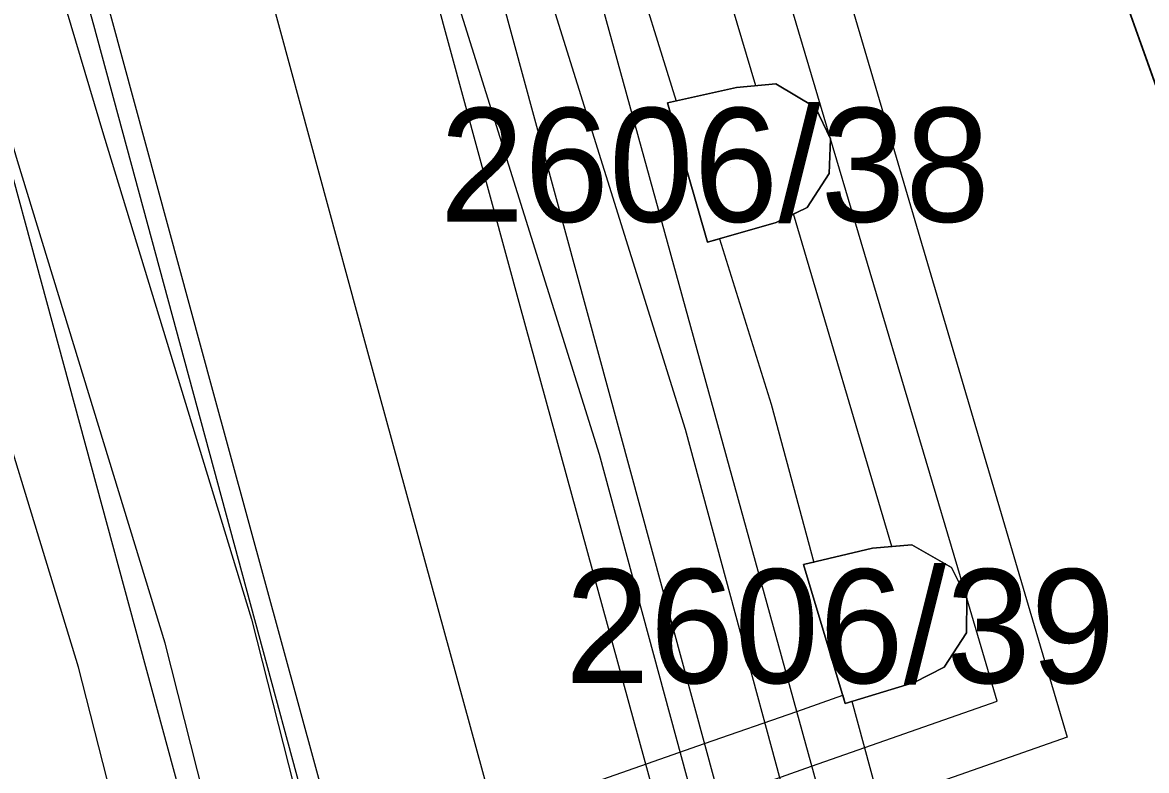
# Model space of a CAD drawing. Extents: x -263423 to -261326, y -1240067 to -1237864.
# Drawn here: x -262944.33 to -262924.58, y -1239043.27 to -1239030.14 of the extents above; entities that cross this region are included whole.
import ezdxf

# ---------------------------------------------------------------- set-up
doc = ezdxf.new("R2010")
doc.units = 0
for name, color, linetype in [('body_kn', 7, 'Continuous'), ('kladpar_druhypozemkov', 7, 'Continuous'), ('kladpar_hranice', 7, 'Continuous'), ('kladpar_parcelnecisla', 7, 'Continuous'), ('kladpar_plochy', 7, 'Continuous'), ('tarchy_linie', 7, 'Continuous'), ('zappar_hrandruhpozemk', 7, 'Continuous')]:
    doc.layers.add(name, color=color, linetype=linetype)

msp = doc.modelspace()

# ---------------------------------------------------------------- linework, layer by layer
at = {"layer": 'body_kn'}
for p, q in [((-262943.09, -1239030.18), (-262943.09, -1239030.18)), ((-262943.09, -1239030.18), (-262943.09, -1239030.18)), ((-262931.45, -1239031.25), (-262931.45, -1239031.25)), ((-262931.1, -1239031.22), (-262931.1, -1239031.22)), ((-262931.79, -1239031.28), (-262931.79, -1239031.28)), ((-262933, -1239031.55), (-262933, -1239031.55)), ((-262933, -1239031.55), (-262933, -1239031.55)), ((-262932.85, -1239031.52), (-262932.85, -1239031.52)), ((-262930.4, -1239031.63), (-262930.4, -1239031.63)), ((-262942.91, -1239032.11), (-262942.91, -1239032.11)), ((-262930.14, -1239032.18), (-262930.14, -1239032.18)), ((-262930.16, -1239032.79), (-262930.16, -1239032.79)), ((-262930.55, -1239033.39), (-262930.55, -1239033.39)), ((-262930.79, -1239033.5), (-262930.79, -1239033.5)), ((-262931.09, -1239033.65), (-262931.09, -1239033.65)), ((-262932.3, -1239034), (-262932.3, -1239034)), ((-262932.09, -1239033.94), (-262932.09, -1239033.94)), ((-262935.59, -1239035.12), (-262935.59, -1239035.12)), ((-262938.29, -1239035.86), (-262938.29, -1239035.86)), ((-262940.99, -1239036.6), (-262940.99, -1239036.6)), ((-262931.18, -1239036.84), (-262931.18, -1239036.84)), ((-262932.69, -1239037.28), (-262932.69, -1239037.28)), ((-262934.2, -1239037.72), (-262934.2, -1239037.72)), ((-262929.06, -1239039.34), (-262929.06, -1239039.34)), ((-262928.71, -1239039.31), (-262928.71, -1239039.31)), ((-262929.4, -1239039.37), (-262929.4, -1239039.37)), ((-262930.61, -1239039.66), (-262930.61, -1239039.66)), ((-262930.61, -1239039.66), (-262930.61, -1239039.66)), ((-262930.43, -1239039.62), (-262930.43, -1239039.62)), ((-262928.01, -1239039.71), (-262928.01, -1239039.71)), ((-262927.74, -1239040.25), (-262927.74, -1239040.25)), ((-262940.31, -1239040.62), (-262940.31, -1239040.62)), ((-262927.75, -1239040.86), (-262927.75, -1239040.86)), ((-262926.53, -1239040.83), (-262926.53, -1239040.83)), ((-262941.83, -1239041.04), (-262941.83, -1239041.04)), ((-262943.35, -1239041.46), (-262943.35, -1239041.46)), ((-262928.14, -1239041.46), (-262928.14, -1239041.46)), ((-262928.67, -1239041.73), (-262928.67, -1239041.73)), ((-262929.92, -1239041.95), (-262929.92, -1239041.95)), ((-262929.88, -1239042.1), (-262929.88, -1239042.1)), ((-262929.76, -1239042.06), (-262929.76, -1239042.06)), ((-262927.21, -1239042.06), (-262927.21, -1239042.06)), ((-262927.21, -1239042.06), (-262927.21, -1239042.06)), ((-262930.73, -1239042.24), (-262930.73, -1239042.24)), ((-262925.98, -1239042.69), (-262925.98, -1239042.69)), ((-262932.35, -1239042.8), (-262932.35, -1239042.8)), ((-262930.47, -1239043.2), (-262930.47, -1239043.2))]:
    msp.add_line(p, q, dxfattribs=at)
at = {"layer": 'kladpar_druhypozemkov'}
for p, q in [((-262931.9, -1239032.69), (-262931.9, -1239032.69)), ((-262929.51, -1239040.4), (-262929.51, -1239040.4))]:
    msp.add_line(p, q, dxfattribs=at)
at = {"layer": 'kladpar_hranice'}
for points in [[(-262981.11, -1238866.12), (-262980.11, -1238869.18), (-262976.57, -1238879.95), (-262975.95, -1238881.93), (-262972.4, -1238892.45), (-262969.84, -1238897.62), (-262964.71, -1238907.64), (-262964.08, -1238908.91), (-262960.41, -1238920.19), (-262960.92, -1238920.32), (-262960.49, -1238921.53), (-262960.04, -1238921.41), (-262958.92, -1238924.91), (-262959.5, -1238925.03), (-262959.12, -1238926.25), (-262958.62, -1238926.12), (-262955.08, -1238937.34), (-262950.54, -1238951.87), (-262949.61, -1238954.74), (-262937.07, -1238995.27), (-262935.9, -1238999.03), (-262932.65, -1239008.17), (-262930.47, -1239014.27), (-262921.21, -1239040.26)], [(-262890.23, -1238999.92), (-262860.28, -1238989.24), (-262860.11, -1238990.01), (-262858.07, -1238988.96), (-262845.05, -1238984.64), (-262832.42, -1239001.63), (-262832.58, -1239001.75), (-262828.77, -1239007.63), (-262830.65, -1239008.29), (-262851.89, -1239015.77), (-262866.58, -1239020.94), (-262879.77, -1239025.59), (-262903.62, -1239034.03), (-262904.2, -1239034.27), (-262921.21, -1239040.26), (-262930.47, -1239014.27), (-262890.23, -1238999.92)], [(-262933, -1239031.55), (-262931.79, -1239031.28), (-262931.1, -1239031.22), (-262930.4, -1239031.63), (-262930.14, -1239032.18), (-262930.16, -1239032.79), (-262930.55, -1239033.39), (-262931.09, -1239033.65), (-262932.3, -1239034), (-262933, -1239031.55)], [(-262931.79, -1239031.28), (-262933, -1239031.55), (-262932.3, -1239034), (-262931.09, -1239033.65), (-262930.55, -1239033.39), (-262930.16, -1239032.79), (-262930.14, -1239032.18), (-262930.4, -1239031.63), (-262931.1, -1239031.22), (-262931.79, -1239031.28)], [(-262930.61, -1239039.66), (-262929.4, -1239039.37), (-262928.71, -1239039.31), (-262928.01, -1239039.71), (-262927.74, -1239040.25), (-262927.75, -1239040.86), (-262928.14, -1239041.46), (-262928.67, -1239041.73), (-262929.88, -1239042.1), (-262930.61, -1239039.66)], [(-262929.4, -1239039.37), (-262930.61, -1239039.66), (-262929.88, -1239042.1), (-262928.67, -1239041.73), (-262928.14, -1239041.46), (-262927.75, -1239040.86), (-262927.74, -1239040.25), (-262928.01, -1239039.71), (-262928.71, -1239039.31), (-262929.4, -1239039.37)]]:
    msp.add_lwpolyline(points, dxfattribs=at)
at = {"layer": 'kladpar_plochy'}
for p, q in [((-262930.47, -1239014.27), (-262921.21, -1239040.26)), ((-262931.1, -1239031.22), (-262931.79, -1239031.28)), ((-262930.4, -1239031.63), (-262931.1, -1239031.22)), ((-262931.79, -1239031.28), (-262933, -1239031.55)), ((-262933, -1239031.55), (-262932.3, -1239034)), ((-262930.14, -1239032.18), (-262930.4, -1239031.63)), ((-262930.16, -1239032.79), (-262930.14, -1239032.18)), ((-262930.55, -1239033.39), (-262930.16, -1239032.79)), ((-262931.09, -1239033.65), (-262930.55, -1239033.39)), ((-262932.3, -1239034), (-262931.09, -1239033.65)), ((-262928.71, -1239039.31), (-262929.4, -1239039.37)), ((-262928.01, -1239039.71), (-262928.71, -1239039.31)), ((-262929.4, -1239039.37), (-262930.61, -1239039.66)), ((-262930.61, -1239039.66), (-262929.88, -1239042.1)), ((-262927.74, -1239040.25), (-262928.01, -1239039.71)), ((-262927.75, -1239040.86), (-262927.74, -1239040.25)), ((-262928.14, -1239041.46), (-262927.75, -1239040.86)), ((-262928.67, -1239041.73), (-262928.14, -1239041.46)), ((-262929.88, -1239042.1), (-262928.67, -1239041.73))]:
    msp.add_line(p, q, dxfattribs=at)
for points in [[(-262890.23, -1238999.92), (-262860.28, -1238989.24), (-262860.11, -1238990.01), (-262858.07, -1238988.96), (-262845.05, -1238984.64), (-262832.42, -1239001.63), (-262832.58, -1239001.75), (-262828.77, -1239007.63), (-262830.65, -1239008.29), (-262851.89, -1239015.77), (-262866.58, -1239020.94), (-262879.77, -1239025.59), (-262903.62, -1239034.03), (-262904.2, -1239034.27), (-262921.21, -1239040.26), (-262930.47, -1239014.27)], [(-262933, -1239031.55), (-262931.79, -1239031.28), (-262931.1, -1239031.22), (-262930.4, -1239031.63), (-262930.14, -1239032.18), (-262930.16, -1239032.79), (-262930.55, -1239033.39), (-262931.09, -1239033.65), (-262932.3, -1239034)], [(-262930.61, -1239039.66), (-262929.4, -1239039.37), (-262928.71, -1239039.31), (-262928.01, -1239039.71), (-262927.74, -1239040.25), (-262927.75, -1239040.86), (-262928.14, -1239041.46), (-262928.67, -1239041.73), (-262929.88, -1239042.1)]]:
    msp.add_lwpolyline(points, close=True, dxfattribs=at)
at = {"layer": 'tarchy_linie'}
for points in [[(-262996.34, -1238842.42), (-262984.87, -1238874.65), (-262972.69, -1238908.83), (-262968.13, -1238920.79), (-262961.74, -1238939.28), (-262954.28, -1238962.39), (-262951.04, -1238972.62), (-262947.97, -1238981.02), (-262943.55, -1238993.29), (-262938.16, -1239019.82), (-262932.69, -1239037.28), (-262925.65, -1239063.25), (-262919.47, -1239083.19), (-262910.4, -1239113.29)], [(-263002.97, -1238844.59), (-262980.25, -1238906.63), (-262945.58, -1239009.09), (-262938.29, -1239035.86), (-262916.38, -1239115.82), (-262894.12, -1239198.57), (-262876.1, -1239267.26), (-262891.06, -1239270.91), (-262884.2, -1239310.37), (-262877, -1239350.49), (-262869.73, -1239390.34), (-262861.27, -1239427.46), (-262857.92, -1239442.13), (-262856.51, -1239448.31), (-262843.28, -1239506.14), (-262818.17, -1239595.69)], [(-262928.64, -1239097.29), (-262933.1, -1239079.06), (-262939.56, -1239052.54), (-262939.73, -1239049.29), (-262941.83, -1239041.04), (-262944.42, -1239032.57), (-262951.36, -1239009.28), (-262954.64, -1238997.9), (-262956.75, -1238991.78), (-262959.75, -1238983.7), (-262963.79, -1238972.54), (-262983.33, -1238915.48), (-263007.14, -1238845.95)], [(-262919.13, -1239116.56), (-262940.99, -1239036.6), (-262948.26, -1239009.91), (-262982.9, -1238907.53)], [(-262981.84, -1238914.98), (-262962.3, -1238972.02), (-262958.27, -1238983.16), (-262955.27, -1238991.25), (-262953.14, -1238997.42), (-262949.85, -1239008.84), (-262942.91, -1239032.11), (-262940.31, -1239040.62), (-262938.17, -1239049.05), (-262937.99, -1239052.31), (-262931.57, -1239078.69), (-262927.11, -1239096.92)], [(-262930.17, -1239097.66), (-262934.63, -1239079.43), (-262941.13, -1239052.77), (-262941.29, -1239049.53), (-262943.35, -1239041.46), (-262945.41, -1239034.73), (-262945.48, -1239034.49), (-262945.94, -1239033.01), (-262952.87, -1239009.72), (-262956.14, -1238998.38), (-262958.23, -1238992.31), (-262961.23, -1238984.24), (-262965.28, -1238973.06), (-262984.82, -1238916)], [(-262927.21, -1239042.06), (-262927.74, -1239040.25), (-262931.23, -1239028.49), (-262934.26, -1239018.11), (-262936.87, -1239010.18), (-262932.46, -1239008.69), (-262930.54, -1239008.04), (-262930.71, -1239007.52), (-262933.53, -1238998.51), (-262933.65, -1238998.26), (-262934.98, -1238995.59)], [(-262933.31, -1239017.82), (-262926.53, -1239040.83), (-262925.98, -1239042.69), (-262930.2, -1239044.17), (-262931.82, -1239044.74), (-262934.73, -1239045.75), (-262934.94, -1239045.69), (-262935.15, -1239045.71), (-262935.32, -1239045.79), (-262935.45, -1239045.9), (-262935.55, -1239046.08), (-262935.84, -1239046.15), (-262938.52, -1239047.03), (-262940.49, -1239047.68), (-262941.24, -1239047.93), (-262947.44, -1239051.69), (-262942.43, -1239070.26), (-262940.46, -1239078.2), (-262937.82, -1239090.28), (-262934.11, -1239105.44)], [(-262939.39, -1239021.15), (-262934.2, -1239037.72), (-262927.16, -1239063.69), (-262920.98, -1239083.65), (-262911.91, -1239113.75), (-262904.59, -1239137.31), (-262894.43, -1239170.66), (-262879.54, -1239218.96), (-262874.31, -1239236.62), (-262867.48, -1239260.06), (-262865.11, -1239267.42), (-262873.73, -1239264.88), (-262891.31, -1239197.83), (-262913.63, -1239115.08), (-262935.59, -1239035.12), (-262939.39, -1239021.15)], [(-262949.44, -1239050.57), (-262942.08, -1239046.1), (-262941.01, -1239045.75), (-262939.05, -1239045.1), (-262936.49, -1239044.25), (-262932.35, -1239042.8), (-262930.73, -1239042.24), (-262929.92, -1239041.95), (-262929.88, -1239042.1), (-262928.67, -1239041.73), (-262928.14, -1239041.46), (-262927.75, -1239040.86), (-262927.74, -1239040.25), (-262928.01, -1239039.71), (-262928.71, -1239039.31), (-262929.06, -1239039.34), (-262930.79, -1239033.5), (-262930.55, -1239033.39), (-262930.16, -1239032.79), (-262930.14, -1239032.18), (-262930.4, -1239031.63), (-262931.1, -1239031.22), (-262931.45, -1239031.25), (-262932.19, -1239028.77)], [(-262933.7, -1239028.79), (-262932.85, -1239031.52), (-262933, -1239031.55), (-262932.3, -1239034), (-262932.09, -1239033.94), (-262931.18, -1239036.84), (-262930.43, -1239039.62), (-262930.61, -1239039.66), (-262929.88, -1239042.1), (-262929.76, -1239042.06), (-262928.78, -1239045.68), (-262928.82, -1239045.69), (-262928.47, -1239046.84), (-262924.14, -1239062.81)], [(-262935.08, -1239105.67), (-262938.8, -1239090.51), (-262941.44, -1239078.42), (-262943.39, -1239070.51), (-262948.61, -1239051.23), (-262941.66, -1239047.01), (-262940.75, -1239046.71), (-262938.79, -1239046.06), (-262936.16, -1239045.2), (-262932.09, -1239043.77), (-262930.47, -1239043.2), (-262927.21, -1239042.06)]]:
    msp.add_lwpolyline(points, dxfattribs=at)
at = {"layer": 'zappar_hrandruhpozemk'}
msp.add_line((-262951.19, -1239000.21), (-262943.09, -1239030.18), dxfattribs=at)
for points in [[(-262937.97, -1239016.31), (-262934.66, -1239027.99), (-262902.52, -1239144.64), (-262891.29, -1239186.07), (-262888.2, -1239197.19), (-262878.19, -1239233.56), (-262876.42, -1239236.1)], [(-262936.28, -1239028.36), (-262904.5, -1239145.15), (-262893.25, -1239186.79)], [(-262943.09, -1239030.18), (-262911.48, -1239146.86), (-262899.73, -1239190.15)], [(-262945.17, -1239030.42), (-262913.41, -1239147.43), (-262901.75, -1239190.68)]]:
    msp.add_lwpolyline(points, dxfattribs=at)

# ---------------------------------------------------------------- texts
at = {"layer": 'kladpar_parcelnecisla'}
for s, p in [('2606/38', (-262937.005, -1239033.64)), ('2606/39', (-262934.801, -1239041.74))]:
    msp.add_text(s, height=2, dxfattribs=at).set_placement(p)

doc.saveas('drawing.dxf')
